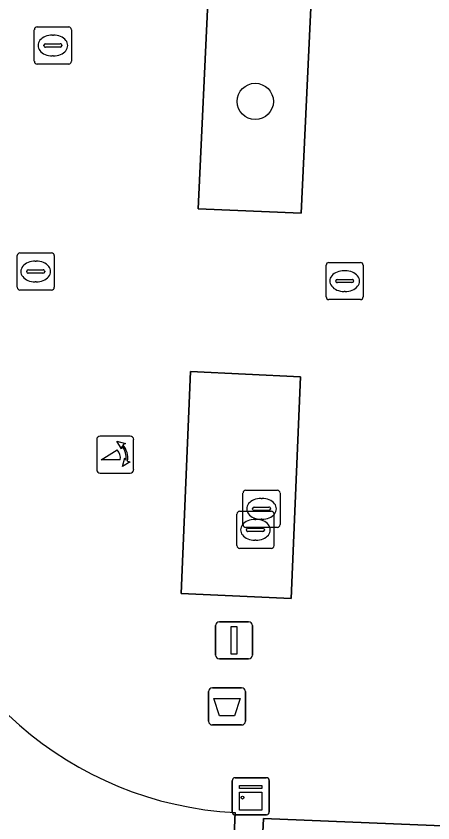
# Model space of a CAD drawing. Extents: x 160888 to 161385, y 386490 to 386908.
# Drawn here: x 161040.48 to 161051.72, y 386663.88 to 386685.61 of the extents above; entities that cross this region are included whole.
import ezdxf

# ---------------------------------------------------------------- set-up
doc = ezdxf.new("R2010")
doc.units = 0
for name, color, linetype in [('IMGEO_Afvalbak', 7, 'Continuous'), ('IMGEO_Boom', 7, 'Continuous'), ('IMGEO_Brandkraan', 7, 'Continuous'), ('IMGEO_Groenvoorziening', 7, 'Continuous'), ('IMGEO_Kast', 7, 'Continuous'), ('IMGEO_Lichtmast', 7, 'Continuous'), ('IMGEO_Poller', 7, 'Continuous'), ('IMGEO_Rijbaan_lokaal_open', 7, 'Continuous'), ('IMGEO_Rioolput', 7, 'Continuous'), ('IMGEO_Voetpad_open', 7, 'Continuous')]:
    doc.layers.add(name, color=color, linetype=linetype)

msp = doc.modelspace()

# ---------------------------------------------------------------- linework, layer by layer
at = {"layer": 'IMGEO_Afvalbak'}
for p, q in [((161045.777, 386667.513), (161046.567, 386667.513)), ((161046.567, 386667.513), (161045.777, 386667.513)), ((161045.677, 386666.613), (161045.677, 386667.413)), ((161045.677, 386667.413), (161045.677, 386666.613)), ((161046.667, 386667.413), (161046.667, 386666.613)), ((161046.667, 386666.613), (161046.667, 386667.413)), ((161046.567, 386666.513), (161045.777, 386666.513)), ((161045.777, 386666.513), (161046.567, 386666.513))]:
    msp.add_line(p, q, dxfattribs=at)
msp.add_lwpolyline([(161045.82, 386667.227), (161046.524, 386667.227), (161046.375, 386666.757), (161045.969, 386666.757), (161045.82, 386667.227)], dxfattribs=at)
for centre, start, end in [((161045.777, 386667.413), 90, 180), ((161045.777, 386667.413), 90, 180), ((161046.567, 386667.413), 0, 90), ((161046.567, 386667.413), 360, 90), ((161045.777, 386666.613), 180, 270), ((161045.777, 386666.613), 180, 270), ((161046.567, 386666.613), 270, 0), ((161046.567, 386666.613), 270, 0)]:
    msp.add_arc(centre, 0.1, start, end, dxfattribs=at)
at = {"layer": 'IMGEO_Boom'}
msp.add_circle((161046.934, 386683.31), 0.489, dxfattribs=at)
at = {"layer": 'IMGEO_Brandkraan'}
for p, q in [((161046.603, 386671.91), (161046.603, 386672.762)), ((161046.678, 386672.836), (161047.53, 386672.836)), ((161047.604, 386672.762), (161047.604, 386671.91)), ((161047.091, 386672.616), (161047.116, 386672.616)), ((161046.862, 386672.33), (161046.862, 386672.342)), ((161047.3, 386672.293), (161046.902, 386672.293)), ((161046.905, 386672.379), (161047.303, 386672.379)), ((161047.346, 386672.342), (161047.346, 386672.33)), ((161047.114, 386672.056), (161047.089, 386672.056)), ((161047.53, 386671.836), (161046.678, 386671.836))]:
    msp.add_line(p, q, dxfattribs=at)
for points in [[(161046.603, 386671.91), (161046.603, 386672.762)], [(161046.678, 386672.836), (161047.53, 386672.836)], [(161047.604, 386672.762), (161047.604, 386671.91)], [(161047.53, 386671.836), (161046.678, 386671.836)]]:
    msp.add_lwpolyline(points, dxfattribs=at)
for centre, radius, start, end in [((161046.68, 386672.76), 0.0765, 91.552, 178.448), ((161046.68, 386672.76), 0.0765, 91.552, 178.448), ((161047.528, 386672.76), 0.0765, 1.552, 88.448), ((161047.528, 386672.76), 0.0765, 1.552, 88.448), ((161046.902, 386672.339), 0.0403, 85.8775, 175.7526), ((161046.899, 386672.329), 0.0366, 178.938, 274.7102), ((161047.303, 386672.336), 0.043, 264.8664, 352.4533), ((161047.307, 386672.341), 0.0386, 1.7309, 96.639), ((161046.68, 386671.912), 0.0765, 181.552, 268.448), ((161046.68, 386671.912), 0.0765, 181.552, 268.448), ((161047.528, 386671.912), 0.0765, 271.552, 358.448), ((161047.528, 386671.912), 0.0765, 271.552, 358.448)]:
    msp.add_arc(centre, radius, start, end, dxfattribs=at)
for centre, major_axis, ratio, start_param, end_param in [((161047.09, 386672.336), (-0.387, 0.002), 0.722429, 4.712389, 7.853982), ((161047.115, 386672.336), (-0.39, 0.002), 0.717154, 1.570796, 4.712389)]:
    msp.add_ellipse(centre, major_axis=major_axis, ratio=ratio, start_param=start_param, end_param=end_param, dxfattribs=at)
at = {"layer": 'IMGEO_Groenvoorziening'}
for points in [[(161045.396, 386680.416), (161048.173, 386680.298), (161048.454, 386686.225), (161045.677, 386686.366)], [(161045.184, 386676.037), (161044.939, 386670.051), (161047.905, 386669.924), (161048.151, 386675.887)]]:
    msp.add_lwpolyline(points, close=True, dxfattribs=at)
at = {"layer": 'IMGEO_Kast'}
for p, q in [((161046.313, 386664.168), (161046.313, 386665.009)), ((161046.313, 386665.009), (161046.313, 386664.168)), ((161046.388, 386665.093), (161047.229, 386665.093)), ((161047.229, 386665.093), (161046.388, 386665.093)), ((161047.313, 386665.018), (161047.313, 386664.177)), ((161047.313, 386664.177), (161047.313, 386665.018)), ((161047.238, 386664.093), (161046.397, 386664.093)), ((161046.397, 386664.093), (161047.238, 386664.093))]:
    msp.add_line(p, q, dxfattribs=at)
for points in [[(161046.508, 386664.883), (161047.108, 386664.883), (161047.108, 386664.798), (161046.508, 386664.798), (161046.508, 386664.883)], [(161046.508, 386664.708), (161047.108, 386664.708), (161047.108, 386664.219), (161046.508, 386664.219), (161046.508, 386664.708)]]:
    msp.add_lwpolyline(points, dxfattribs=at)
msp.add_circle((161046.592, 386664.557), 0.0377, dxfattribs=at)
for centre, start, end in [((161046.391, 386665.015), 92.4484, 184.2845), ((161046.391, 386665.015), 92.4484, 184.2845), ((161047.235, 386665.015), 2.4484, 94.2845), ((161047.235, 386665.015), 2.4484, 94.2845), ((161046.391, 386664.171), 182.4484, 274.2845), ((161046.391, 386664.171), 182.4484, 274.2845), ((161047.235, 386664.171), 272.4484, 4.2845), ((161047.235, 386664.171), 272.4484, 4.2845)]:
    msp.add_arc(centre, 0.0779, start, end, dxfattribs=at)
at = {"layer": 'IMGEO_Lichtmast'}
for p, q in [((161045.965, 386669.294), (161046.755, 386669.294)), ((161046.755, 386669.294), (161045.965, 386669.294)), ((161045.865, 386668.394), (161045.865, 386669.194)), ((161045.865, 386669.194), (161045.865, 386668.394)), ((161046.855, 386669.194), (161046.855, 386668.394)), ((161046.855, 386668.394), (161046.855, 386669.194)), ((161046.755, 386668.294), (161045.965, 386668.294)), ((161045.965, 386668.294), (161046.755, 386668.294))]:
    msp.add_line(p, q, dxfattribs=at)
msp.add_lwpolyline([(161046.285, 386669.169), (161046.435, 386669.169), (161046.435, 386668.419), (161046.285, 386668.419), (161046.285, 386669.169)], dxfattribs=at)
for centre, start, end in [((161045.965, 386669.194), 90, 180), ((161045.965, 386669.194), 90, 180), ((161046.755, 386669.194), 0, 90), ((161046.755, 386669.194), 360, 90), ((161045.965, 386668.394), 180, 270), ((161045.965, 386668.394), 180, 270), ((161046.755, 386668.394), 270, 0), ((161046.755, 386668.394), 270, 0)]:
    msp.add_arc(centre, 0.1, start, end, dxfattribs=at)
at = {"layer": 'IMGEO_Poller'}
for p, q in [((161043.56, 386674.296), (161042.752, 386674.296)), ((161043.56, 386674.296), (161042.752, 386674.296)), ((161042.658, 386674.201), (161042.658, 386673.394)), ((161042.658, 386674.201), (161042.658, 386673.394)), ((161043.654, 386673.394), (161043.654, 386674.201)), ((161043.654, 386673.394), (161043.654, 386674.201)), ((161042.752, 386673.299), (161043.56, 386673.299)), ((161042.752, 386673.299), (161043.56, 386673.299))]:
    msp.add_line(p, q, dxfattribs=at)
for points in [[(161043.337, 386674.025), (161043.325, 386673.952), (161043.2, 386674.157)], [(161043.2, 386674.157), (161043.431, 386674.091), (161043.36, 386674.059)], [(161043.293, 386673.652), (161042.78, 386673.652), (161043.21, 386673.927)], [(161043.353, 386673.48), (161043.419, 386673.711), (161043.449, 386673.643)], [(161043.485, 386673.616), (161043.557, 386673.605), (161043.353, 386673.48)]]:
    msp.add_lwpolyline(points, dxfattribs=at)
for centre, radius, start, end in [((161042.752, 386674.201), 0.0946, 90, 180), ((161042.752, 386674.201), 0.0946, 90, 180), ((161043.56, 386674.201), 0.0946, 0, 90), ((161043.56, 386674.201), 0.0946, 0, 90), ((161042.979, 386673.712), 0.476, 351.7527, 41.1691), ((161042.979, 386673.712), 0.516, 349.3569, 42.2912), ((161042.965, 386673.702), 0.332, 351.3247, 42.4854), ((161042.752, 386673.394), 0.0946, 180, 270), ((161042.752, 386673.394), 0.0946, 180, 270), ((161043.56, 386673.394), 0.0946, 270, 0), ((161043.56, 386673.394), 0.0946, 270, 0)]:
    msp.add_arc(centre, radius, start, end, dxfattribs=at)
at = {"layer": 'IMGEO_Rijbaan_lokaal_open'}
msp.add_lwpolyline([(161110.493, 386661.403), (161047.155, 386663.993), (161046.865, 386658.1), (161049.602, 386657.987), (161100.585, 386655.973), (161100.686, 386655.964)], dxfattribs=at)
at = {"layer": 'IMGEO_Rioolput'}
for p, q in [((161040.975, 386684.39), (161040.975, 386685.242)), ((161041.05, 386685.316), (161041.902, 386685.316)), ((161041.976, 386685.242), (161041.976, 386684.39)), ((161041.463, 386685.096), (161041.488, 386685.096)), ((161041.234, 386684.81), (161041.234, 386684.822)), ((161041.672, 386684.773), (161041.274, 386684.773)), ((161041.277, 386684.859), (161041.675, 386684.859)), ((161041.718, 386684.822), (161041.718, 386684.81)), ((161041.486, 386684.536), (161041.461, 386684.536)), ((161041.902, 386684.316), (161041.05, 386684.316)), ((161040.512, 386678.303), (161040.512, 386679.155)), ((161040.587, 386679.229), (161041.439, 386679.229)), ((161041.513, 386679.155), (161041.513, 386678.303)), ((161041, 386679.009), (161041.025, 386679.009)), ((161048.844, 386678.045), (161048.844, 386678.897)), ((161048.919, 386678.971), (161049.771, 386678.971)), ((161049.845, 386678.897), (161049.845, 386678.045)), ((161040.771, 386678.723), (161040.771, 386678.735)), ((161041.209, 386678.686), (161040.811, 386678.686)), ((161040.814, 386678.772), (161041.212, 386678.772)), ((161041.255, 386678.735), (161041.255, 386678.723)), ((161049.332, 386678.751), (161049.357, 386678.751)), ((161041.023, 386678.449), (161040.998, 386678.449)), ((161049.103, 386678.465), (161049.103, 386678.477)), ((161049.541, 386678.428), (161049.143, 386678.428)), ((161049.146, 386678.514), (161049.544, 386678.514)), ((161049.587, 386678.477), (161049.587, 386678.465)), ((161041.439, 386678.229), (161040.587, 386678.229)), ((161049.355, 386678.191), (161049.33, 386678.191)), ((161049.771, 386677.971), (161048.919, 386677.971)), ((161046.438, 386671.344), (161046.438, 386672.196)), ((161046.513, 386672.27), (161047.365, 386672.27)), ((161047.439, 386672.196), (161047.439, 386671.344)), ((161046.926, 386672.05), (161046.951, 386672.05)), ((161046.697, 386671.764), (161046.697, 386671.776)), ((161047.135, 386671.727), (161046.737, 386671.727)), ((161046.74, 386671.813), (161047.138, 386671.813)), ((161047.181, 386671.776), (161047.181, 386671.764)), ((161046.949, 386671.49), (161046.924, 386671.49)), ((161047.365, 386671.27), (161046.513, 386671.27))]:
    msp.add_line(p, q, dxfattribs=at)
for points in [[(161040.975, 386684.39), (161040.975, 386685.242)], [(161041.05, 386685.316), (161041.902, 386685.316)], [(161041.976, 386685.242), (161041.976, 386684.39)], [(161041.902, 386684.316), (161041.05, 386684.316)], [(161040.512, 386678.303), (161040.512, 386679.155)], [(161040.587, 386679.229), (161041.439, 386679.229)], [(161041.513, 386679.155), (161041.513, 386678.303)], [(161048.844, 386678.045), (161048.844, 386678.897)], [(161048.919, 386678.971), (161049.771, 386678.971)], [(161049.845, 386678.897), (161049.845, 386678.045)], [(161041.439, 386678.229), (161040.587, 386678.229)], [(161049.771, 386677.971), (161048.919, 386677.971)], [(161046.438, 386671.344), (161046.438, 386672.196)], [(161046.513, 386672.27), (161047.365, 386672.27)], [(161047.439, 386672.196), (161047.439, 386671.344)], [(161047.365, 386671.27), (161046.513, 386671.27)]]:
    msp.add_lwpolyline(points, dxfattribs=at)
for centre, radius, start, end in [((161041.052, 386685.24), 0.0765, 91.552, 178.448), ((161041.052, 386685.24), 0.0765, 91.552, 178.448), ((161041.9, 386685.24), 0.0765, 1.552, 88.448), ((161041.9, 386685.24), 0.0765, 1.552, 88.448), ((161041.274, 386684.819), 0.0403, 85.8775, 175.7526), ((161041.271, 386684.809), 0.0366, 178.938, 274.7102), ((161041.675, 386684.816), 0.043, 264.8664, 352.4533), ((161041.679, 386684.821), 0.0386, 1.7309, 96.639), ((161041.052, 386684.392), 0.0765, 181.552, 268.448), ((161041.052, 386684.392), 0.0765, 181.552, 268.448), ((161041.9, 386684.392), 0.0765, 271.552, 358.448), ((161041.9, 386684.392), 0.0765, 271.552, 358.448), ((161040.589, 386679.153), 0.0765, 91.552, 178.448), ((161040.589, 386679.153), 0.0765, 91.552, 178.448), ((161041.437, 386679.153), 0.0765, 1.552, 88.448), ((161041.437, 386679.153), 0.0765, 1.552, 88.448), ((161048.921, 386678.895), 0.0765, 91.552, 178.448), ((161048.921, 386678.895), 0.0765, 91.552, 178.448), ((161049.769, 386678.895), 0.0765, 1.552, 88.448), ((161049.769, 386678.895), 0.0765, 1.552, 88.448), ((161040.811, 386678.732), 0.0403, 85.8775, 175.7526), ((161040.808, 386678.722), 0.0366, 178.938, 274.7102), ((161041.212, 386678.729), 0.043, 264.8664, 352.4533), ((161041.216, 386678.734), 0.0386, 1.7309, 96.639), ((161049.143, 386678.474), 0.0403, 85.8775, 175.7526), ((161049.14, 386678.464), 0.0366, 178.938, 274.7102), ((161049.544, 386678.471), 0.043, 264.8664, 352.4533), ((161049.548, 386678.476), 0.0386, 1.7309, 96.639), ((161040.589, 386678.305), 0.0765, 181.552, 268.448), ((161040.589, 386678.305), 0.0765, 181.552, 268.448), ((161041.437, 386678.305), 0.0765, 271.552, 358.448), ((161041.437, 386678.305), 0.0765, 271.552, 358.448), ((161048.921, 386678.047), 0.0765, 181.552, 268.448), ((161048.921, 386678.047), 0.0765, 181.552, 268.448), ((161049.769, 386678.047), 0.0765, 271.552, 358.448), ((161049.769, 386678.047), 0.0765, 271.552, 358.448), ((161046.515, 386672.194), 0.0765, 91.552, 178.448), ((161046.515, 386672.194), 0.0765, 91.552, 178.448), ((161047.363, 386672.194), 0.0765, 1.552, 88.448), ((161047.363, 386672.194), 0.0765, 1.552, 88.448), ((161046.737, 386671.773), 0.0403, 85.8775, 175.7526), ((161046.734, 386671.763), 0.0366, 178.938, 274.7102), ((161047.138, 386671.77), 0.043, 264.8664, 352.4533), ((161047.142, 386671.775), 0.0386, 1.7309, 96.639), ((161046.515, 386671.346), 0.0765, 181.552, 268.448), ((161046.515, 386671.346), 0.0765, 181.552, 268.448), ((161047.363, 386671.346), 0.0765, 271.552, 358.448), ((161047.363, 386671.346), 0.0765, 271.552, 358.448)]:
    msp.add_arc(centre, radius, start, end, dxfattribs=at)
for centre, major_axis, ratio, start_param, end_param in [((161041.462, 386684.816), (-0.387, 0.002), 0.722429, 4.712389, 7.853982), ((161041.487, 386684.816), (-0.39, 0.002), 0.717154, 1.570796, 4.712389), ((161040.999, 386678.729), (-0.387, 0.002), 0.722429, 4.712389, 7.853982), ((161041.024, 386678.729), (-0.39, 0.002), 0.717154, 1.570796, 4.712389), ((161049.331, 386678.471), (-0.387, 0.002), 0.722429, 4.712389, 7.853982), ((161049.356, 386678.471), (-0.39, 0.002), 0.717154, 1.570796, 4.712389), ((161046.925, 386671.77), (-0.387, 0.002), 0.722429, 4.712389, 7.853982), ((161046.95, 386671.77), (-0.39, 0.002), 0.717154, 1.570796, 4.712389)]:
    msp.add_ellipse(centre, major_axis=major_axis, ratio=ratio, start_param=start_param, end_param=end_param, dxfattribs=at)
at = {"layer": 'IMGEO_Voetpad_open'}
for points in [[(161046.39, 386664.154), (161046.13, 386658.175), (161046.865, 386658.1), (161047.155, 386663.993), (161110.493, 386661.403), (161113.546, 386663.894), (161111.71, 386663.971), (161111.51, 386663.979), (161106.621, 386664.183), (161064.976, 386665.921), (161063.364, 386665.987), (161063.573, 386671.097), (161065.189, 386671.013), (161066.624, 386705.366), (161067.82, 386734.914)], [(161045.453, 386642.624), (161045.777, 386648.133), (161046.13, 386658.175), (161046.39, 386664.154)]]:
    msp.add_lwpolyline(points, dxfattribs=at)
for points in [[(161048.173, 386680.298), (161045.396, 386680.416), (161045.677, 386686.366), (161048.454, 386686.225)], [(161048.151, 386675.887), (161047.905, 386669.924), (161044.939, 386670.051), (161045.184, 386676.037)]]:
    msp.add_lwpolyline(points, close=True, dxfattribs=at)
msp.add_arc((161046.902, 386673.781), 9.641, 191.009, 266.9544, dxfattribs=at)
msp.add_arc((161046.902, 386673.781), 9.641, 191.009, 266.9544, dxfattribs=at)

doc.saveas('drawing.dxf')
